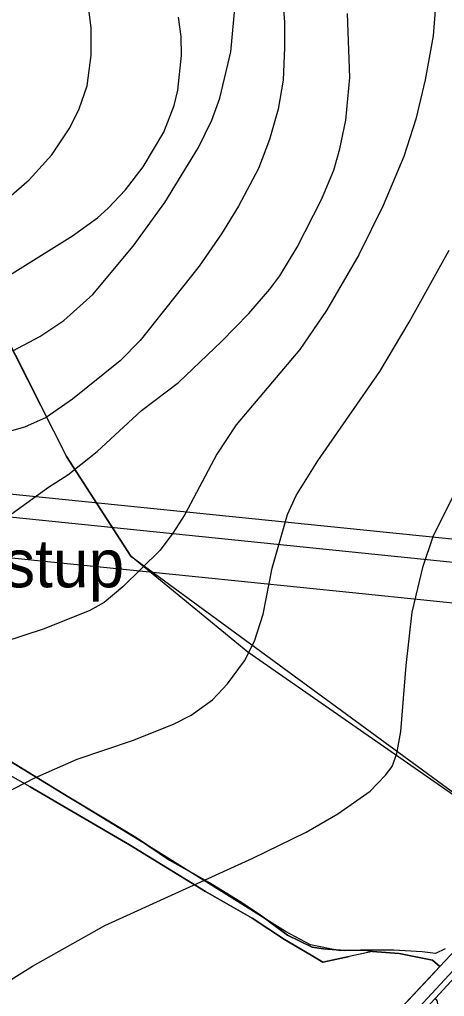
# Model space of a CAD drawing. Extents: x -662620 to -656370, y -1067090 to -1062990.
# Drawn here: x -658748 to -658526, y -1064700 to -1064190 of the extents above; entities that cross this region are included whole.
import ezdxf

# ---------------------------------------------------------------- set-up
doc = ezdxf.new("R2010")
doc.units = 0
for name, color, linetype in [('ELEK__VEDENÍ_VN_-_NADZEMNÍ', 7, 'Continuous'), ('ELEK__VEDENÍ_VVN_-_NADZEMNÍ', 7, 'Continuous'), ('OBVOD_PÚ', 7, 'Continuous'), ('Organizacni_opatreni_ochranne_zatravnení__protierozni_rozmistovani_plodin__osevni_postup__stridani_plodin', 7, 'Continuous'), ('ORNÁ_PŮDA_-_STÁVAJÍCÍ', 7, 'Continuous'), ('OSTATNÍ_PLOCHA_-_STÁVAJÍCÍ', 7, 'Continuous'), ('SILNICE_II__TŘÍDY_A_III__TŘÍDY', 7, 'Continuous'), ('VRSTEVNICE_ZDŮRAZNĚNÁ', 7, 'Continuous'), ('VRSTEVNICE_ZÁKLADNÍ', 7, 'Continuous')]:
    doc.layers.add(name, color=color, linetype=linetype)

msp = doc.modelspace()

# ---------------------------------------------------------------- linework, layer by layer
at = {"layer": 'ELEK__VEDENÍ_VN_-_NADZEMNÍ'}
msp.add_lwpolyline([(-659202.89, -1064425.33), (-659202.87, -1064425.33), (-659123.42, -1064433.34), (-659039.17, -1064442.02), (-658964.38, -1064449.54), (-658883.91, -1064457.75), (-658803.31, -1064465.69), (-658730.05, -1064473.04), (-658656.44, -1064480.63), (-658574.39, -1064488.96), (-658493.4, -1064497.29), (-658425.62, -1064523.99), (-658343.49, -1064556.56), (-658326.71, -1064559.93)], dxfattribs=at)
at = {"layer": 'ELEK__VEDENÍ_VVN_-_NADZEMNÍ'}
for points in [[(-659218.08, -1064389.98), (-658852.47, -1064427.42), (-658490.13, -1064464.32), (-658238.99, -1064486.08)], [(-658491.32, -1064476.36), (-658853.78, -1064439.3), (-659212.59, -1064402.76)]]:
    msp.add_lwpolyline(points, dxfattribs=at)
at = {"layer": 'OBVOD_PÚ'}
for points in [[(-658742.65, -1064590.34), (-658757.85, -1064581.61)], [(-658742.65, -1064590.34), (-658690.84, -1064620.61)], [(-658690.84, -1064620.61), (-658651.18, -1064644.96)], [(-658651.18, -1064644.96), (-658626.8, -1064658.91)], [(-658626.8, -1064658.91), (-658609.97, -1064670.09)], [(-658609.97, -1064670.09), (-658595.98, -1064678.27)], [(-658595.98, -1064678.27), (-658589.89, -1064681.92)], [(-658589.89, -1064681.92), (-658576.13, -1064678.92)], [(-658563.99, -1064676.26), (-658576.13, -1064678.92)], [(-658563.99, -1064676.26), (-658550.09, -1064677.33)], [(-658550.09, -1064677.33), (-658532.66, -1064680.89)], [(-658532.66, -1064680.89), (-658528.93, -1064684.15)], [(-658528.93, -1064684.15), (-658532.32, -1064688.03)], [(-658532.32, -1064688.03), (-658597.68, -1064757.71)]]:
    msp.add_lwpolyline(points, dxfattribs=at)
at = {"layer": 'Organizacni_opatreni_ochranne_zatravnení__protierozni_rozmistovani_plodin__osevni_postup__stridani_plodin'}
for points in [[(-658485.23, -1064620.2), (-658629, -1064520), (-658690.01, -1064470.01), (-658723.71, -1064417.92), (-658746.69, -1064371.97), (-658771.2, -1064324.48), (-658786.51, -1064286.19), (-658797.24, -1064188.16), (-658806.83, -1064167.68), (-658768.93, -1064142.1), (-658751.09, -1064125), (-658690.9, -1064056.64), (-658665, -1064037.5), (-658618.09, -1063977.88), (-658555.67, -1063917.69), (-658514.8, -1063868.65)], [(-658797.24, -1064188.16), (-658786.51, -1064286.19), (-658771.2, -1064324.48), (-658723.71, -1064417.92), (-658690.01, -1064470.01), (-658485.23, -1064620.2)], [(-658526.06, -1064674.92), (-658531.07, -1064677.43), (-658538.09, -1064676.43), (-658552.8, -1064675.7), (-658570.3, -1064675.6), (-658580.83, -1064675.93), (-658596.37, -1064672.92), (-658609.4, -1064665.89), (-658678.49, -1064622.7), (-658756.46, -1064575.01)]]:
    msp.add_lwpolyline(points, dxfattribs=at)
at = {"layer": 'ORNÁ_PŮDA_-_STÁVAJÍCÍ'}
for p, q in [((-658737.26, -1064586.69), (-658754.41, -1064576.14)), ((-658722.53, -1064595.81), (-658737.26, -1064586.69)), ((-658704.97, -1064606.15), (-658722.53, -1064595.81)), ((-658686.56, -1064617.28), (-658704.97, -1064606.15)), ((-658669.99, -1064628.63), (-658686.56, -1064617.28)), ((-658658.52, -1064635.13), (-658669.99, -1064628.63)), ((-658649, -1064640.49), (-658658.52, -1064635.13)), ((-658633.14, -1064650.18), (-658649, -1064640.49)), ((-658622.42, -1064657.37), (-658633.14, -1064650.18)), ((-658608.29, -1064667.84), (-658622.42, -1064657.37)), ((-658595.44, -1064673.97), (-658608.29, -1064667.84)), ((-658589.61, -1064674.88), (-658595.44, -1064673.97)), ((-658578.4, -1064675.84), (-658589.61, -1064674.88)), ((-658568, -1064675.63), (-658578.4, -1064675.84)), ((-658563.99, -1064676.26), (-658568, -1064675.63)), ((-658517.65, -1064672.14), (-658528.93, -1064684.15)), ((-658550.09, -1064677.33), (-658563.99, -1064676.26)), ((-658532.66, -1064680.89), (-658550.09, -1064677.33)), ((-658528.93, -1064684.15), (-658532.66, -1064680.89))]:
    msp.add_line(p, q, dxfattribs=at)
msp.add_lwpolyline([(-658517.65, -1064672.14), (-658528.93, -1064684.15), (-658532.66, -1064680.89), (-658550.09, -1064677.33), (-658563.99, -1064676.26), (-658568, -1064675.63), (-658578.4, -1064675.84), (-658589.61, -1064674.88), (-658595.44, -1064673.97), (-658608.29, -1064667.84), (-658622.42, -1064657.37), (-658633.14, -1064650.18), (-658649, -1064640.49), (-658658.52, -1064635.13), (-658669.99, -1064628.63), (-658686.56, -1064617.28), (-658704.97, -1064606.15), (-658722.53, -1064595.81), (-658737.26, -1064586.69), (-658754.41, -1064576.14)], dxfattribs=at)
at = {"layer": 'OSTATNÍ_PLOCHA_-_STÁVAJÍCÍ'}
for p, q in [((-658754.41, -1064576.14), (-658737.26, -1064586.69)), ((-658754.41, -1064576.14), (-658737.26, -1064586.69)), ((-658742.65, -1064590.34), (-658757.85, -1064581.61)), ((-658742.65, -1064590.34), (-658757.85, -1064581.61)), ((-658737.26, -1064586.69), (-658722.53, -1064595.81)), ((-658737.26, -1064586.69), (-658722.53, -1064595.81)), ((-658690.84, -1064620.61), (-658742.65, -1064590.34)), ((-658690.84, -1064620.61), (-658742.65, -1064590.34)), ((-658722.53, -1064595.81), (-658704.97, -1064606.15)), ((-658722.53, -1064595.81), (-658704.97, -1064606.15)), ((-658704.97, -1064606.15), (-658686.56, -1064617.28)), ((-658704.97, -1064606.15), (-658686.56, -1064617.28)), ((-658686.56, -1064617.28), (-658669.99, -1064628.63)), ((-658686.56, -1064617.28), (-658669.99, -1064628.63)), ((-658651.18, -1064644.96), (-658690.84, -1064620.61)), ((-658651.18, -1064644.96), (-658690.84, -1064620.61)), ((-658669.99, -1064628.63), (-658658.52, -1064635.13)), ((-658669.99, -1064628.63), (-658658.52, -1064635.13)), ((-658658.52, -1064635.13), (-658649, -1064640.49)), ((-658658.52, -1064635.13), (-658649, -1064640.49)), ((-658626.8, -1064658.91), (-658651.18, -1064644.96)), ((-658626.8, -1064658.91), (-658651.18, -1064644.96)), ((-658649, -1064640.49), (-658633.14, -1064650.18)), ((-658649, -1064640.49), (-658633.14, -1064650.18)), ((-658633.14, -1064650.18), (-658622.42, -1064657.37)), ((-658633.14, -1064650.18), (-658622.42, -1064657.37)), ((-658609.97, -1064670.09), (-658626.8, -1064658.91)), ((-658609.97, -1064670.09), (-658626.8, -1064658.91)), ((-658622.42, -1064657.37), (-658608.29, -1064667.84)), ((-658622.42, -1064657.37), (-658608.29, -1064667.84)), ((-658595.98, -1064678.27), (-658609.97, -1064670.09)), ((-658595.98, -1064678.27), (-658609.97, -1064670.09)), ((-658608.29, -1064667.84), (-658595.44, -1064673.97)), ((-658608.29, -1064667.84), (-658595.44, -1064673.97)), ((-658595.44, -1064673.97), (-658589.61, -1064674.88)), ((-658595.44, -1064673.97), (-658589.61, -1064674.88)), ((-658589.61, -1064674.88), (-658578.4, -1064675.84)), ((-658589.61, -1064674.88), (-658578.4, -1064675.84)), ((-658578.4, -1064675.84), (-658568, -1064675.63)), ((-658578.4, -1064675.84), (-658568, -1064675.63)), ((-658568, -1064675.63), (-658563.99, -1064676.26)), ((-658568, -1064675.63), (-658563.99, -1064676.26)), ((-658528.93, -1064684.15), (-658517.65, -1064672.14)), ((-658589.89, -1064681.92), (-658595.98, -1064678.27)), ((-658589.89, -1064681.92), (-658595.98, -1064678.27)), ((-658576.13, -1064678.92), (-658589.89, -1064681.92)), ((-658576.13, -1064678.92), (-658589.89, -1064681.92)), ((-658563.99, -1064676.26), (-658576.13, -1064678.92)), ((-658563.99, -1064676.26), (-658576.13, -1064678.92)), ((-658531.2, -1064700.6), (-658511.3, -1064679.1)), ((-658531.2, -1064700.6), (-658511.3, -1064679.1)), ((-658511.3, -1064679.1), (-658531.2, -1064700.6)), ((-658597.68, -1064757.71), (-658528.93, -1064684.15))]:
    msp.add_line(p, q, dxfattribs=at)
for points in [[(-658754.41, -1064576.14), (-658737.26, -1064586.69), (-658722.53, -1064595.81), (-658704.97, -1064606.15), (-658686.56, -1064617.28), (-658669.99, -1064628.63), (-658658.52, -1064635.13), (-658649, -1064640.49), (-658633.14, -1064650.18), (-658622.42, -1064657.37), (-658608.29, -1064667.84), (-658595.44, -1064673.97), (-658589.61, -1064674.88), (-658578.4, -1064675.84), (-658568, -1064675.63), (-658563.99, -1064676.26), (-658576.13, -1064678.92), (-658589.89, -1064681.92), (-658595.98, -1064678.27), (-658609.97, -1064670.09), (-658626.8, -1064658.91), (-658651.18, -1064644.96), (-658690.84, -1064620.61), (-658742.65, -1064590.34), (-658757.85, -1064581.61)], [(-658754.41, -1064576.14), (-658737.26, -1064586.69), (-658722.53, -1064595.81), (-658704.97, -1064606.15), (-658686.56, -1064617.28), (-658669.99, -1064628.63), (-658658.52, -1064635.13), (-658649, -1064640.49), (-658633.14, -1064650.18), (-658622.42, -1064657.37), (-658608.29, -1064667.84), (-658595.44, -1064673.97), (-658589.61, -1064674.88), (-658578.4, -1064675.84), (-658568, -1064675.63), (-658563.99, -1064676.26), (-658576.13, -1064678.92), (-658589.89, -1064681.92), (-658595.98, -1064678.27), (-658609.97, -1064670.09), (-658626.8, -1064658.91), (-658651.18, -1064644.96), (-658690.84, -1064620.61), (-658742.65, -1064590.34), (-658757.85, -1064581.61)], [(-658590.86, -1064764.07), (-658597.68, -1064757.71), (-658528.93, -1064684.15), (-658517.65, -1064672.14)], [(-658511.3, -1064679.1), (-658531.2, -1064700.6), (-658560.6, -1064731.9), (-658572.6, -1064744.4), (-658583.4, -1064755.8), (-658590.86, -1064764.07), (-658597.68, -1064757.71), (-658528.93, -1064684.15), (-658517.65, -1064672.14)], [(-658511.3, -1064679.1), (-658531.2, -1064700.6), (-658560.6, -1064731.9), (-658572.6, -1064744.4), (-658583.4, -1064755.8), (-658590.86, -1064764.07)], [(-658524.98, -1064742.3), (-658529.25, -1064735.8), (-658530.9, -1064730.19), (-658530.93, -1064722.65), (-658532.42, -1064716.82), (-658531.19, -1064713.22), (-658529.64, -1064707.92), (-658530.04, -1064702.2), (-658531.26, -1064700.66), (-658531.2, -1064700.6), (-658511.3, -1064679.1)], [(-658524.98, -1064742.3), (-658529.25, -1064735.8), (-658530.9, -1064730.19), (-658530.93, -1064722.65), (-658532.42, -1064716.82), (-658531.19, -1064713.22), (-658529.64, -1064707.92), (-658530.04, -1064702.2), (-658531.26, -1064700.66), (-658531.2, -1064700.6), (-658511.3, -1064679.1)]]:
    msp.add_lwpolyline(points, dxfattribs=at)
at = {"layer": 'SILNICE_II__TŘÍDY_A_III__TŘÍDY'}
msp.add_lwpolyline([(-659883.02, -1065082.94), (-659720.77, -1065091.61), (-659557.39, -1065100.68), (-659486.58, -1065100.68), (-659384.92, -1065090.7), (-659307.76, -1065078.9), (-659260.28, -1065051.16), (-659227.39, -1065039.38), (-659171.2, -1065045.15), (-659056.18, -1065054.53), (-658923.05, -1065030.97), (-658815.83, -1064996.8), (-658708.47, -1064884.92), (-658668.84, -1064839.24), (-658627.67, -1064793.74), (-658537.53, -1064703.19), (-658510.68, -1064674.03)], dxfattribs=at)
at = {"layer": 'VRSTEVNICE_ZDŮRAZNĚNÁ'}
msp.add_lwpolyline([(-658752.48, -1064447.98), (-658733.04, -1064433.97), (-658722.89, -1064427.54), (-658707.6, -1064415.39), (-658684.45, -1064393.95), (-658665.29, -1064379.37), (-658642.71, -1064357.93), (-658628.56, -1064343.36), (-658617.55, -1064330.63), (-658612.41, -1064323.63), (-658603.26, -1064308.62), (-658590.68, -1064283.89), (-658584.25, -1064268.46), (-658580.96, -1064257.31), (-658577.96, -1064242.44), (-658575.82, -1064220.15), (-658576.96, -1064186.7)], dxfattribs=at)
at = {"layer": 'VRSTEVNICE_ZÁKLADNÍ'}
for points in [[(-658849.17, -1064302.15), (-658816.09, -1064305.68), (-658815.94, -1064305.05), (-658805.94, -1064305.48), (-658789.93, -1064302.48), (-658783.07, -1064300.48), (-658770.06, -1064294.61), (-658757.77, -1064286.32), (-658743.19, -1064273.6), (-658731.33, -1064260.45), (-658721.89, -1064246.45), (-658717.03, -1064236.44), (-658712.89, -1064224.44), (-658710.74, -1064208.43), (-658710.74, -1064194.42), (-658713.18, -1064174.41)], [(-658849.17, -1064302.15), (-658816.09, -1064305.68), (-658815.94, -1064305.05), (-658805.94, -1064305.48), (-658789.93, -1064302.48), (-658783.07, -1064300.48), (-658770.06, -1064294.61), (-658757.77, -1064286.32), (-658743.19, -1064273.6), (-658731.33, -1064260.45), (-658721.89, -1064246.45), (-658717.03, -1064236.44), (-658712.89, -1064224.44), (-658710.74, -1064208.43), (-658710.74, -1064194.42), (-658713.18, -1064174.41)], [(-658611.26, -1064172.69), (-658609.98, -1064191.27), (-658609.84, -1064204.42), (-658610.69, -1064221.58), (-658613.27, -1064236.73), (-658617.7, -1064252.59), (-658623.56, -1064267.6), (-658633.85, -1064287.33), (-658642.71, -1064301.76), (-658654.43, -1064318.63), (-658685.16, -1064357.36), (-658695.74, -1064368.08), (-658720.47, -1064388.09), (-658734.19, -1064397.53), (-658745.62, -1064402.67), (-658753.62, -1064404.96)], [(-658611.26, -1064172.69), (-658609.98, -1064191.27), (-658609.84, -1064204.42), (-658610.69, -1064221.58), (-658613.27, -1064236.73), (-658617.7, -1064252.59), (-658623.56, -1064267.6), (-658633.85, -1064287.33), (-658642.71, -1064301.76), (-658654.43, -1064318.63), (-658685.16, -1064357.36), (-658695.74, -1064368.08), (-658720.47, -1064388.09), (-658734.19, -1064397.53), (-658745.62, -1064402.67), (-658753.62, -1064404.96)], [(-658751.62, -1064362.79), (-658737.62, -1064355.36), (-658725.04, -1064346.93), (-658709.89, -1064333.35), (-658688.88, -1064308.19), (-658672.44, -1064285.32), (-658654.72, -1064256.74), (-658647.86, -1064242.44), (-658643.71, -1064231.01), (-658637.85, -1064206.71), (-658635.42, -1064180.41)], [(-658751.62, -1064362.79), (-658737.62, -1064355.36), (-658725.04, -1064346.93), (-658709.89, -1064333.35), (-658688.88, -1064308.19), (-658672.44, -1064285.32), (-658654.72, -1064256.74), (-658647.86, -1064242.44), (-658643.71, -1064231.01), (-658637.85, -1064206.71), (-658635.42, -1064180.41)], [(-658531.08, -1064182.7), (-658532.36, -1064198.42), (-658536.51, -1064221.29), (-658541.37, -1064241.87), (-658547.66, -1064261.31), (-658558.38, -1064287.04), (-658571.1, -1064312.77), (-658587.97, -1064341.78), (-658601.97, -1064362.08), (-658635.13, -1064401.39), (-658645.14, -1064416.82), (-658662, -1064448.27), (-658668.15, -1064457.99), (-658674.87, -1064466.85), (-658694.31, -1064486), (-658704.03, -1064494.15), (-658711.89, -1064498.44), (-658735.9, -1064508.16), (-658756.48, -1064514.87)], [(-658531.08, -1064182.7), (-658532.36, -1064198.42), (-658536.51, -1064221.29), (-658541.37, -1064241.87), (-658547.66, -1064261.31), (-658558.38, -1064287.04), (-658571.1, -1064312.77), (-658587.97, -1064341.78), (-658601.97, -1064362.08), (-658635.13, -1064401.39), (-658645.14, -1064416.82), (-658662, -1064448.27), (-658668.15, -1064457.99), (-658674.87, -1064466.85), (-658694.31, -1064486), (-658704.03, -1064494.15), (-658711.89, -1064498.44), (-658735.9, -1064508.16), (-658756.48, -1064514.87)], [(-658904.23, -1064330.12), (-658880.26, -1064334.76), (-658850.96, -1064341.93), (-658828.24, -1064344.5), (-658809.37, -1064344.64), (-658795.65, -1064343.21), (-658784.21, -1064340.64), (-658771.06, -1064334.21), (-658720.47, -1064302.76), (-658707.46, -1064293.33), (-658701.88, -1064288.33), (-658692.88, -1064278.75), (-658683.59, -1064266.74), (-658672.87, -1064248.73), (-658667.44, -1064234.73), (-658665.58, -1064226.72), (-658663.72, -1064208.71), (-658663.86, -1064198.71), (-658665.15, -1064188.7)], [(-658904.23, -1064330.12), (-658880.26, -1064334.76), (-658850.96, -1064341.93), (-658828.24, -1064344.5), (-658809.37, -1064344.64), (-658795.65, -1064343.21), (-658784.21, -1064340.64), (-658771.06, -1064334.21), (-658720.47, -1064302.76), (-658707.46, -1064293.33), (-658701.88, -1064288.33), (-658692.88, -1064278.75), (-658683.59, -1064266.74), (-658672.87, -1064248.73), (-658667.44, -1064234.73), (-658665.58, -1064226.72), (-658663.72, -1064208.71), (-658663.86, -1064198.71), (-658665.15, -1064188.7)], [(-658616.41, -1064476.28), (-658608.41, -1064448.27), (-658603.83, -1064438.26), (-658592.54, -1064420.25), (-658560.24, -1064373.66), (-658544.94, -1064347.93), (-658524.08, -1064310.19)], [(-658616.41, -1064476.28), (-658608.41, -1064448.27), (-658603.83, -1064438.26), (-658592.54, -1064420.25), (-658560.24, -1064373.66), (-658544.94, -1064347.93), (-658524.08, -1064310.19)], [(-658778.5, -1064705.4), (-658764.77, -1064698.4), (-658741.48, -1064683.96), (-658703.6, -1064662.67), (-658626.42, -1064627.65), (-658598.69, -1064614.07), (-658582.11, -1064604.49), (-658565.24, -1064592.63), (-658557.24, -1064584.34), (-658553.66, -1064579.77), (-658551.23, -1064572.91), (-658549.23, -1064561.47), (-658546.51, -1064527.02), (-658543.23, -1064499.15), (-658537.51, -1064475.14), (-658532.36, -1064459.7), (-658521.5, -1064437.98)], [(-658778.5, -1064705.4), (-658764.77, -1064698.4), (-658741.48, -1064683.96), (-658703.6, -1064662.67), (-658626.42, -1064627.65), (-658598.69, -1064614.07), (-658582.11, -1064604.49), (-658565.24, -1064592.63), (-658557.24, -1064584.34), (-658553.66, -1064579.77), (-658551.23, -1064572.91), (-658549.23, -1064561.47), (-658546.51, -1064527.02), (-658543.23, -1064499.15), (-658537.51, -1064475.14), (-658532.36, -1064459.7), (-658521.5, -1064437.98)], [(-658782.5, -1064607.49), (-658740.19, -1064585.63), (-658718.03, -1064575.91), (-658689.31, -1064566.19), (-658667.87, -1064557.75), (-658658.58, -1064553.04), (-658647.57, -1064544.89), (-658639.57, -1064536.6), (-658630.7, -1064524.59), (-658625.56, -1064514.3), (-658621.13, -1064500.3), (-658616.41, -1064476.28)], [(-658782.5, -1064607.49), (-658740.19, -1064585.63), (-658718.03, -1064575.91), (-658689.31, -1064566.19), (-658667.87, -1064557.75), (-658658.58, -1064553.04), (-658647.57, -1064544.89), (-658639.57, -1064536.6), (-658630.7, -1064524.59), (-658625.56, -1064514.3), (-658621.13, -1064500.3), (-658616.41, -1064476.28)]]:
    msp.add_lwpolyline(points, dxfattribs=at)

# ---------------------------------------------------------------- texts
at = {"layer": 'Organizacni_opatreni_ochranne_zatravnení__protierozni_rozmistovani_plodin__osevni_postup__stridani_plodin'}
msp.add_text('PEO 1, os. postup', height=25, dxfattribs=at).set_placement((-658964.86, -1064486.24))

doc.saveas('drawing.dxf')
